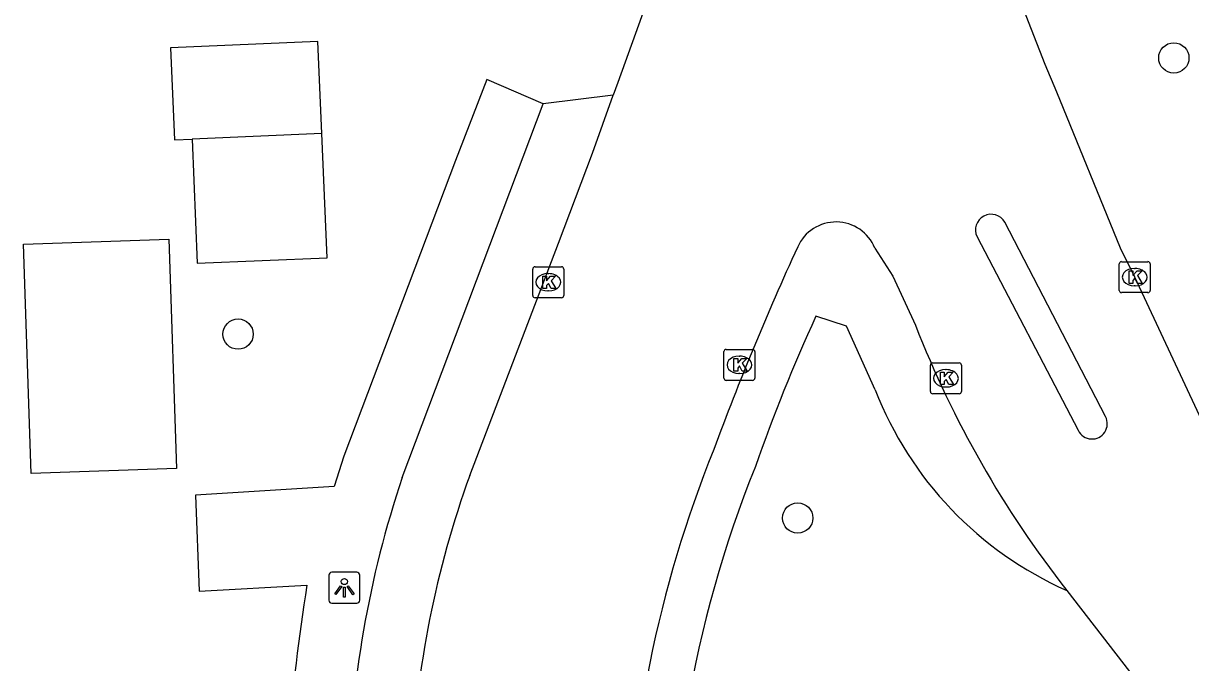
# Model space of a CAD drawing. Extents: x 160557 to 161245, y 385330 to 386505.
# Drawn here: x 160684.69 to 160722.35, y 386382.24 to 386402.88 of the extents above; entities that cross this region are included whole.
import ezdxf

# ---------------------------------------------------------------- set-up
doc = ezdxf.new("R2010")
doc.units = 0
for name, color, linetype in [('IMGEO_Boom', 7, 'Continuous'), ('IMGEO_Kolk', 7, 'Continuous'), ('IMGEO_Lichtpunt', 7, 'Continuous'), ('IMGEO_Pand', 7, 'Continuous'), ('IMGEO_Parkeervlak_open', 7, 'Continuous'), ('IMGEO_Rijbaan_lokaal_open', 7, 'Continuous'), ('IMGEO_Voetpad_open', 7, 'Continuous')]:
    doc.layers.add(name, color=color, linetype=linetype)

msp = doc.modelspace()

# ---------------------------------------------------------------- linework, layer by layer
at = {"layer": 'IMGEO_Boom'}
for centre in [(160721.809, 386401.759), (160691.617, 386392.844), (160709.673, 386386.91)]:
    msp.add_circle(centre, 0.489, dxfattribs=at)
at = {"layer": 'IMGEO_Kolk'}
for p, q in [((160720.122, 386395.183), (160720.974, 386395.183)), ((160701.125, 386394.093), (160701.125, 386394.945)), ((160701.2, 386395.019), (160702.052, 386395.019)), ((160701.613, 386394.799), (160701.638, 386394.799)), ((160702.126, 386394.945), (160702.126, 386394.093)), ((160720.047, 386394.257), (160720.047, 386395.109)), ((160720.535, 386394.963), (160720.56, 386394.963)), ((160721.048, 386395.109), (160721.048, 386394.257)), ((160701.636, 386394.239), (160701.611, 386394.239)), ((160720.974, 386394.183), (160720.122, 386394.183)), ((160720.558, 386394.403), (160720.533, 386394.403)), ((160702.052, 386394.019), (160701.2, 386394.019)), ((160707.292, 386391.427), (160707.292, 386392.279)), ((160707.367, 386392.353), (160708.219, 386392.353)), ((160708.293, 386392.279), (160708.293, 386391.427)), ((160707.78, 386392.133), (160707.805, 386392.133)), ((160713.955, 386390.992), (160713.955, 386391.844)), ((160714.03, 386391.918), (160714.882, 386391.918)), ((160714.956, 386391.844), (160714.956, 386390.992)), ((160707.803, 386391.573), (160707.778, 386391.573)), ((160714.443, 386391.698), (160714.468, 386391.698)), ((160708.219, 386391.353), (160707.367, 386391.353)), ((160714.466, 386391.138), (160714.441, 386391.138)), ((160714.882, 386390.918), (160714.03, 386390.918))]:
    msp.add_line(p, q, dxfattribs=at)
for points in [[(160720.122, 386395.183), (160720.974, 386395.183)], [(160701.125, 386394.093), (160701.125, 386394.945)], [(160701.2, 386395.019), (160702.052, 386395.019)], [(160702.126, 386394.945), (160702.126, 386394.093)], [(160720.047, 386394.257), (160720.047, 386395.109)], [(160720.368, 386394.883), (160720.491, 386394.883), (160720.491, 386394.732), (160720.621, 386394.883), (160720.785, 386394.883), (160720.639, 386394.732), (160720.792, 386394.483), (160720.64, 386394.483), (160720.555, 386394.647), (160720.491, 386394.58), (160720.491, 386394.483), (160720.368, 386394.483), (160720.368, 386394.883)], [(160721.048, 386395.109), (160721.048, 386394.257)], [(160701.446, 386394.719), (160701.569, 386394.719), (160701.569, 386394.568), (160701.699, 386394.719), (160701.863, 386394.719), (160701.717, 386394.568), (160701.87, 386394.319), (160701.718, 386394.319), (160701.633, 386394.483), (160701.569, 386394.416), (160701.569, 386394.319), (160701.446, 386394.319), (160701.446, 386394.719)], [(160720.974, 386394.183), (160720.122, 386394.183)], [(160702.052, 386394.019), (160701.2, 386394.019)], [(160707.292, 386391.427), (160707.292, 386392.279)], [(160707.367, 386392.353), (160708.219, 386392.353)], [(160708.293, 386392.279), (160708.293, 386391.427)], [(160707.613, 386392.053), (160707.736, 386392.053), (160707.736, 386391.902), (160707.866, 386392.053), (160708.03, 386392.053), (160707.884, 386391.902), (160708.037, 386391.653), (160707.885, 386391.653), (160707.8, 386391.817), (160707.736, 386391.75), (160707.736, 386391.653), (160707.613, 386391.653), (160707.613, 386392.053)], [(160713.955, 386390.992), (160713.955, 386391.844)], [(160714.03, 386391.918), (160714.882, 386391.918)], [(160714.956, 386391.844), (160714.956, 386390.992)], [(160714.276, 386391.618), (160714.399, 386391.618), (160714.399, 386391.467), (160714.529, 386391.618), (160714.693, 386391.618), (160714.547, 386391.467), (160714.7, 386391.218), (160714.548, 386391.218), (160714.463, 386391.382), (160714.399, 386391.315), (160714.399, 386391.218), (160714.276, 386391.218), (160714.276, 386391.618)], [(160708.219, 386391.353), (160707.367, 386391.353)], [(160714.882, 386390.918), (160714.03, 386390.918)]]:
    msp.add_lwpolyline(points, dxfattribs=at)
for centre, start, end in [((160720.124, 386395.107), 91.552, 178.448), ((160720.124, 386395.107), 91.552, 178.448), ((160720.972, 386395.107), 1.552, 88.448), ((160720.972, 386395.107), 1.552, 88.448), ((160701.202, 386394.943), 91.552, 178.448), ((160701.202, 386394.943), 91.552, 178.448), ((160702.05, 386394.943), 1.552, 88.448), ((160702.05, 386394.943), 1.552, 88.448), ((160701.202, 386394.095), 181.552, 268.448), ((160701.202, 386394.095), 181.552, 268.448), ((160702.05, 386394.095), 271.552, 358.448), ((160702.05, 386394.095), 271.552, 358.448), ((160720.124, 386394.259), 181.552, 268.448), ((160720.124, 386394.259), 181.552, 268.448), ((160720.972, 386394.259), 271.552, 358.448), ((160720.972, 386394.259), 271.552, 358.448), ((160707.369, 386392.277), 91.552, 178.448), ((160707.369, 386392.277), 91.552, 178.448), ((160708.217, 386392.277), 1.552, 88.448), ((160708.217, 386392.277), 1.552, 88.448), ((160714.032, 386391.842), 91.552, 178.448), ((160714.032, 386391.842), 91.552, 178.448), ((160714.88, 386391.842), 1.552, 88.448), ((160714.88, 386391.842), 1.552, 88.448), ((160707.369, 386391.429), 181.552, 268.448), ((160707.369, 386391.429), 181.552, 268.448), ((160708.217, 386391.429), 271.552, 358.448), ((160708.217, 386391.429), 271.552, 358.448), ((160714.032, 386390.994), 181.552, 268.448), ((160714.032, 386390.994), 181.552, 268.448), ((160714.88, 386390.994), 271.552, 358.448), ((160714.88, 386390.994), 271.552, 358.448)]:
    msp.add_arc(centre, 0.0765, start, end, dxfattribs=at)
for centre, major_axis, ratio, start_param, end_param in [((160701.612, 386394.519), (-0.387, 0.002), 0.722429, 4.712389, 7.853982), ((160701.637, 386394.519), (-0.39, 0.002), 0.717154, 1.570796, 4.712389), ((160720.534, 386394.683), (-0.387, 0.002), 0.722429, 4.712389, 7.853982), ((160720.559, 386394.683), (-0.39, 0.002), 0.717154, 1.570796, 4.712389), ((160707.779, 386391.853), (-0.387, 0.002), 0.722429, 4.712389, 7.853982), ((160707.804, 386391.853), (-0.39, 0.002), 0.717154, 1.570796, 4.712389), ((160714.442, 386391.418), (-0.387, 0.002), 0.722429, 4.712389, 7.853982), ((160714.467, 386391.418), (-0.39, 0.002), 0.717154, 1.570796, 4.712389)]:
    msp.add_ellipse(centre, major_axis=major_axis, ratio=ratio, start_param=start_param, end_param=end_param, dxfattribs=at)
at = {"layer": 'IMGEO_Lichtpunt'}
for p, q in [((160694.546, 386385.062), (160694.546, 386384.255)), ((160694.546, 386385.062), (160694.546, 386384.255)), ((160695.448, 386385.157), (160694.64, 386385.157)), ((160695.448, 386385.157), (160694.64, 386385.157)), ((160695.542, 386384.255), (160695.542, 386385.062)), ((160695.542, 386384.255), (160695.542, 386385.062)), ((160694.64, 386384.161), (160695.448, 386384.161)), ((160694.64, 386384.161), (160695.448, 386384.161))]:
    msp.add_line(p, q, dxfattribs=at)
for points in [[(160694.92, 386384.726), (160694.959, 386384.698), (160694.771, 386384.436), (160694.733, 386384.463), (160694.92, 386384.726)], [(160695.022, 386384.678), (160695.069, 386384.678), (160695.069, 386384.356), (160695.022, 386384.356), (160695.022, 386384.678)], [(160695.132, 386384.698), (160695.17, 386384.725), (160695.357, 386384.463), (160695.318, 386384.435), (160695.132, 386384.698)]]:
    msp.add_lwpolyline(points, dxfattribs=at)
msp.add_circle((160695.045, 386384.86), 0.0994, dxfattribs=at)
for centre, start, end in [((160694.64, 386385.062), 90, 180), ((160694.64, 386385.062), 90, 180), ((160695.448, 386385.062), 0, 90), ((160695.448, 386385.062), 0, 90), ((160694.64, 386384.255), 180, 270), ((160694.64, 386384.255), 180, 270), ((160695.448, 386384.255), 270, 0), ((160695.448, 386384.255), 270, 360)]:
    msp.add_arc(centre, 0.0946, start, end, dxfattribs=at)
at = {"layer": 'IMGEO_Pand'}
for points in [[(160694.318, 386399.316), (160694.191, 386402.284), (160689.435, 386402.081), (160689.562, 386399.112), (160690.134, 386399.137)], [(160694.318, 386399.316), (160690.134, 386399.137)], [(160690.134, 386399.137), (160690.297, 386395.139), (160694.491, 386395.311), (160694.318, 386399.316)], [(160689.385, 386395.909), (160689.634, 386388.507), (160684.937, 386388.349), (160684.688, 386395.751), (160689.385, 386395.909)]]:
    msp.add_lwpolyline(points, dxfattribs=at)
at = {"layer": 'IMGEO_Parkeervlak_open'}
msp.add_lwpolyline([(160703.724, 386400.552), (160701.461, 386400.273)], dxfattribs=at)
at = {"layer": 'IMGEO_Rijbaan_lokaal_open'}
for points in [[(160706.111, 386407.181), (160703.872, 386400.964), (160703.724, 386400.552)], [(160726.348, 386382.276), (160725.033, 386385.085), (160720.548, 386394.683), (160720.087, 386395.621), (160718.03, 386400.65), (160717.66, 386401.552), (160715.987, 386405.826), (160715.935, 386405.949)], [(160699.092, 386388.285), (160701.95, 386395.779), (160703.052, 386398.687), (160703.724, 386400.552)], [(160719.604, 386390.183), (160716.356, 386396.454)], [(160715.46, 386395.983), (160718.725, 386389.741)], [(160712.161, 386395.62), (160712.739, 386394.713), (160713.472, 386393.136)], [(160718.354, 386384.571), (160722.405, 386379.342)]]:
    msp.add_lwpolyline(points, dxfattribs=at)
for centre, radius, start, end in [((160715.914, 386396.207), 0.506, 29.1899, 206.2692), ((160710.909, 386395.113), 1.351, 22.034, 156.2627), ((160792.405, 386357.587), 91.072, 155.29037, 159.74509), ((160745.05, 386405.461), 33.898, 201.3214, 218.0444), ((160719.17, 386389.952), 0.492, 205.3314, 28.0591), ((160742.988, 386374.572), 38.849, 158.0136, 179.2488), ((160728.977, 386377.457), 31.786, 160.0832, 177.5023)]:
    msp.add_arc(centre, radius, start, end, dxfattribs=at)
at = {"layer": 'IMGEO_Voetpad_open'}
for points in [[(160701.461, 386400.273), (160699.644, 386401.066), (160698.633, 386398.451), (160695.034, 386388.909), (160694.722, 386387.926), (160690.242, 386387.652), (160690.361, 386384.546), (160693.839, 386384.738)], [(160696.913, 386388.217), (160701.461, 386400.273)], [(160712.175, 386391.047), (160711.245, 386393.105), (160710.259, 386393.422)]]:
    msp.add_lwpolyline(points, dxfattribs=at)
for centre, radius, start, end in [((160763.133, 386369.35), 58.096, 155.52136, 160.67627), ((160723.116, 386395.301), 11.739, 201.2447, 246.0664), ((160742.994, 386374.569), 37.404, 158.0123, 183.1256), ((160728.687, 386377.539), 33.52, 161.425, 178.8158), ((160755.343, 386374.902), 62.286, 170.914, 180.23824)]:
    msp.add_arc(centre, radius, start, end, dxfattribs=at)

doc.saveas('drawing.dxf')
